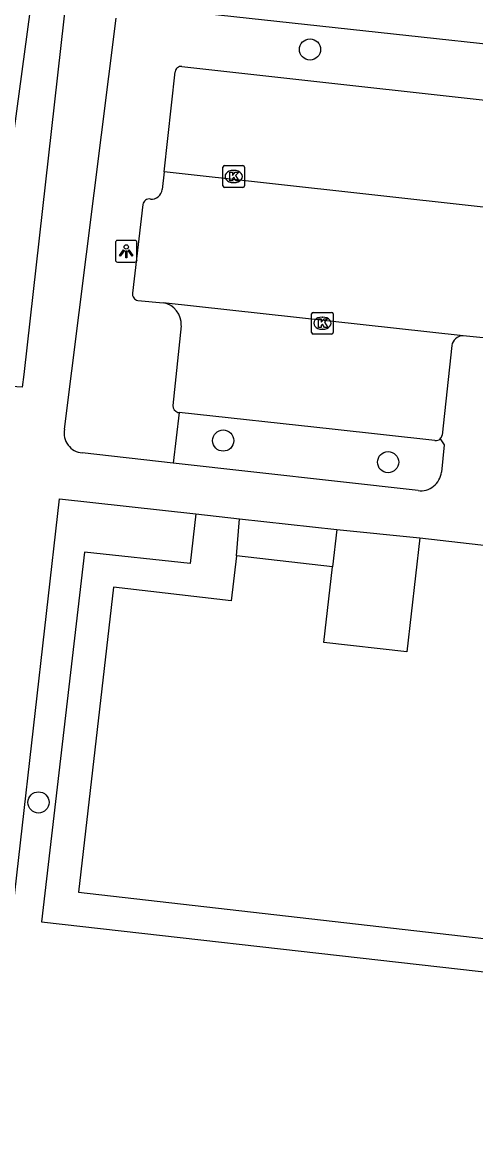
# Model space of a CAD drawing. Extents: x 161928 to 163055, y 386475 to 387428.
# Drawn here: x 162008.9 to 162029.9, y 386774.3 to 386825.3 of the extents above; entities that cross this region are included whole.
import ezdxf

# ---------------------------------------------------------------- set-up
doc = ezdxf.new("R2010")
doc.units = 0
for name, color, linetype in [('IMGEO_Berm_groen', 7, 'Continuous'), ('IMGEO_Boom', 7, 'Continuous'), ('IMGEO_Groenvoorziening', 7, 'Continuous'), ('IMGEO_Haag', 7, 'Continuous'), ('IMGEO_Kolk', 7, 'Continuous'), ('IMGEO_Lichtpunt', 7, 'Continuous'), ('IMGEO_Pand', 7, 'Continuous'), ('IMGEO_Parkeervlak_open', 7, 'Continuous'), ('IMGEO_Rijbaan_lokaal_open', 7, 'Continuous'), ('IMGEO_Voetpad_open', 7, 'Continuous')]:
    doc.layers.add(name, color=color, linetype=linetype)

msp = doc.modelspace()

# ---------------------------------------------------------------- linework, layer by layer
at = {"layer": 'IMGEO_Berm_groen'}
msp.add_lwpolyline([(162005.008, 386788.518), (162007.001, 386808.617), (162009.798, 386829.325), (162011.288, 386829.156)], dxfattribs=at)
at = {"layer": 'IMGEO_Boom'}
for centre in [(162022.241, 386824.039), (162018.233, 386805.998), (162025.846, 386805.003), (162009.707, 386789.308)]:
    msp.add_circle(centre, 0.489, dxfattribs=at)
at = {"layer": 'IMGEO_Groenvoorziening'}
for points in [[(162016.195, 386807.293), (162015.927, 386804.959)], [(162016.97, 386802.618), (162016.705, 386800.327), (162011.83, 386800.848), (162009.846, 386783.804), (162044.709, 386779.862), (162044.806, 386781.365)]]:
    msp.add_lwpolyline(points, dxfattribs=at)
at = {"layer": 'IMGEO_Haag'}
msp.add_lwpolyline([(162018.845, 386800.686), (162018.982, 386802.396)], dxfattribs=at)
at = {"layer": 'IMGEO_Kolk'}
for p, q in [((162018.217, 386817.754), (162018.217, 386818.606)), ((162018.292, 386818.68), (162019.144, 386818.68)), ((162019.218, 386818.606), (162019.218, 386817.754)), ((162018.705, 386818.46), (162018.73, 386818.46)), ((162019.144, 386817.68), (162018.292, 386817.68)), ((162018.728, 386817.9), (162018.703, 386817.9)), ((162022.313, 386810.986), (162022.313, 386811.838)), ((162022.388, 386811.912), (162023.24, 386811.912)), ((162022.801, 386811.692), (162022.826, 386811.692)), ((162023.314, 386811.838), (162023.314, 386810.986)), ((162022.824, 386811.132), (162022.799, 386811.132)), ((162023.24, 386810.912), (162022.388, 386810.912))]:
    msp.add_line(p, q, dxfattribs=at)
for points in [[(162018.217, 386817.754), (162018.217, 386818.606)], [(162018.292, 386818.68), (162019.144, 386818.68)], [(162019.218, 386818.606), (162019.218, 386817.754)], [(162018.538, 386818.38), (162018.661, 386818.38), (162018.661, 386818.229), (162018.791, 386818.38), (162018.955, 386818.38), (162018.809, 386818.229), (162018.962, 386817.98), (162018.81, 386817.98), (162018.725, 386818.144), (162018.661, 386818.077), (162018.661, 386817.98), (162018.538, 386817.98), (162018.538, 386818.38)], [(162019.144, 386817.68), (162018.292, 386817.68)], [(162022.313, 386810.986), (162022.313, 386811.838)], [(162022.388, 386811.912), (162023.24, 386811.912)], [(162022.634, 386811.612), (162022.757, 386811.612), (162022.757, 386811.461), (162022.887, 386811.612), (162023.051, 386811.612), (162022.905, 386811.461), (162023.058, 386811.212), (162022.906, 386811.212), (162022.821, 386811.376), (162022.757, 386811.309), (162022.757, 386811.212), (162022.634, 386811.212), (162022.634, 386811.612)], [(162023.314, 386811.838), (162023.314, 386810.986)], [(162023.24, 386810.912), (162022.388, 386810.912)]]:
    msp.add_lwpolyline(points, dxfattribs=at)
for centre, start, end in [((162018.294, 386818.604), 91.552, 178.448), ((162018.294, 386818.604), 91.552, 178.448), ((162019.142, 386818.604), 1.552, 88.448), ((162019.142, 386818.604), 1.552, 88.448), ((162018.294, 386817.756), 181.552, 268.448), ((162018.294, 386817.756), 181.552, 268.448), ((162019.142, 386817.756), 271.552, 358.448), ((162019.142, 386817.756), 271.552, 358.448), ((162022.39, 386811.836), 91.552, 178.448), ((162022.39, 386811.836), 91.552, 178.448), ((162023.238, 386811.836), 1.552, 88.448), ((162023.238, 386811.836), 1.552, 88.448), ((162022.39, 386810.988), 181.552, 268.448), ((162022.39, 386810.988), 181.552, 268.448), ((162023.238, 386810.988), 271.552, 358.448), ((162023.238, 386810.988), 271.552, 358.448)]:
    msp.add_arc(centre, 0.0765, start, end, dxfattribs=at)
for centre, major_axis, ratio, start_param, end_param in [((162018.704, 386818.18), (-0.387, 0.002), 0.722429, 4.712389, 7.853982), ((162018.729, 386818.18), (-0.39, 0.002), 0.717154, 1.570796, 4.712389), ((162022.8, 386811.412), (-0.387, 0.002), 0.722429, 4.712389, 7.853982), ((162022.825, 386811.412), (-0.39, 0.002), 0.717154, 1.570796, 4.712389)]:
    msp.add_ellipse(centre, major_axis=major_axis, ratio=ratio, start_param=start_param, end_param=end_param, dxfattribs=at)
at = {"layer": 'IMGEO_Lichtpunt'}
for p, q in [((162013.258, 386815.136), (162013.258, 386814.329)), ((162013.258, 386815.136), (162013.258, 386814.329)), ((162014.16, 386815.231), (162013.352, 386815.231)), ((162014.16, 386815.231), (162013.352, 386815.231)), ((162014.254, 386814.329), (162014.254, 386815.136)), ((162014.254, 386814.329), (162014.254, 386815.136)), ((162013.352, 386814.235), (162014.16, 386814.235)), ((162013.352, 386814.235), (162014.16, 386814.235))]:
    msp.add_line(p, q, dxfattribs=at)
for points in [[(162013.632, 386814.8), (162013.671, 386814.772), (162013.483, 386814.51), (162013.445, 386814.537), (162013.632, 386814.8)], [(162013.734, 386814.752), (162013.781, 386814.752), (162013.781, 386814.43), (162013.734, 386814.43), (162013.734, 386814.752)], [(162013.844, 386814.772), (162013.882, 386814.799), (162014.069, 386814.537), (162014.03, 386814.509), (162013.844, 386814.772)]]:
    msp.add_lwpolyline(points, dxfattribs=at)
msp.add_circle((162013.757, 386814.934), 0.0994, dxfattribs=at)
for centre, start, end in [((162013.352, 386815.136), 90, 180), ((162013.352, 386815.136), 90, 180), ((162014.16, 386815.136), 0, 90), ((162014.16, 386815.136), 0, 90), ((162013.352, 386814.329), 180, 270), ((162013.352, 386814.329), 180, 270), ((162014.16, 386814.329), 270, 0), ((162014.16, 386814.329), 270, 360)]:
    msp.add_arc(centre, 0.0946, start, end, dxfattribs=at)
at = {"layer": 'IMGEO_Pand'}
for points in [[(162027.307, 386801.514), (162026.705, 386796.253), (162022.881, 386796.691), (162023.281, 386800.178)], [(162027.307, 386801.514), (162038.44, 386800.239)], [(162018.845, 386800.686), (162018.607, 386798.607), (162013.168, 386799.23), (162011.56, 386785.17), (162044.806, 386781.365)], [(162023.281, 386800.178), (162018.845, 386800.686)]]:
    msp.add_lwpolyline(points, dxfattribs=at)
at = {"layer": 'IMGEO_Parkeervlak_open'}
for points in [[(162016.322, 386823.254), (162073.29, 386816.941)], [(162015.511, 386818.388), (162016.013, 386823.011)], [(162016.297, 386811.299), (162015.903, 386807.622)], [(162016.142, 386807.299), (162016.195, 386807.293)], [(162028.006, 386806.003), (162023.27, 386806.52), (162016.195, 386807.293)]]:
    msp.add_lwpolyline(points, dxfattribs=at)
for centre, radius, start, end in [((162016.286, 386822.982), 0.275, 82.4686, 173.895), ((162015.303, 386811.366), 0.996, 356.1599, 80.6924), ((162016.247, 386807.627), 0.344, 180.7708, 252.2275), ((162028.052, 386806.29), 0.291, 260.9068, 314.2985)]:
    msp.add_arc(centre, radius, start, end, dxfattribs=at)
at = {"layer": 'IMGEO_Rijbaan_lokaal_open'}
for points in [[(162015.511, 386818.388), (162015.412, 386817.578)], [(162073.168, 386812.012), (162015.511, 386818.388)], [(162014.522, 386816.887), (162014.052, 386812.804)], [(162014.294, 386812.462), (162015.464, 386812.349)], [(162029.305, 386810.835), (162015.464, 386812.349)], [(162030.854, 386810.676), (162029.305, 386810.835)]]:
    msp.add_lwpolyline(points, dxfattribs=at)
for centre, radius, start, end in [((162014.822, 386816.842), 0.304, 79.4734, 171.541), ((162014.935, 386817.617), 0.479, 263.2251, 355.3654), ((162014.338, 386812.75), 0.291, 169.3263, 261.2404)]:
    msp.add_arc(centre, radius, start, end, dxfattribs=at)
at = {"layer": 'IMGEO_Voetpad_open'}
for points in [[(162011.288, 386829.156), (162009.031, 386809.044), (162008.959, 386808.465), (162008.208, 386808.516), (162006.852, 386798.42), (162007.994, 386798.293), (162006.873, 386788.282), (162005.028, 386771.813)], [(162014.05, 386826.075), (162074.154, 386819.542)], [(162010.901, 386806.52), (162013.294, 386825.483)], [(162028.786, 386810.378), (162028.339, 386806.25)], [(162028.255, 386806.082), (162028.431, 386805.806), (162028.307, 386804.547)], [(162015.927, 386804.959), (162011.721, 386805.431)], [(162027.227, 386803.691), (162015.927, 386804.959)], [(162007.061, 386771.581), (162010.678, 386803.312), (162016.97, 386802.618)], [(162016.97, 386802.618), (162018.982, 386802.396)], [(162018.982, 386802.396), (162023.483, 386801.899)], [(162023.483, 386801.899), (162023.281, 386800.178)], [(162023.483, 386801.899), (162027.307, 386801.514)]]:
    msp.add_lwpolyline(points, dxfattribs=at)
for centre, radius, start, end in [((162029.324, 386810.29), 0.545, 92.02, 170.7104), ((162011.803, 386806.346), 0.919, 169.0863, 264.872), ((162028.052, 386806.289), 0.29, 314.5103, 352.3596), ((162027.349, 386804.646), 0.963, 262.6966, 354.1036)]:
    msp.add_arc(centre, radius, start, end, dxfattribs=at)

doc.saveas('drawing.dxf')
